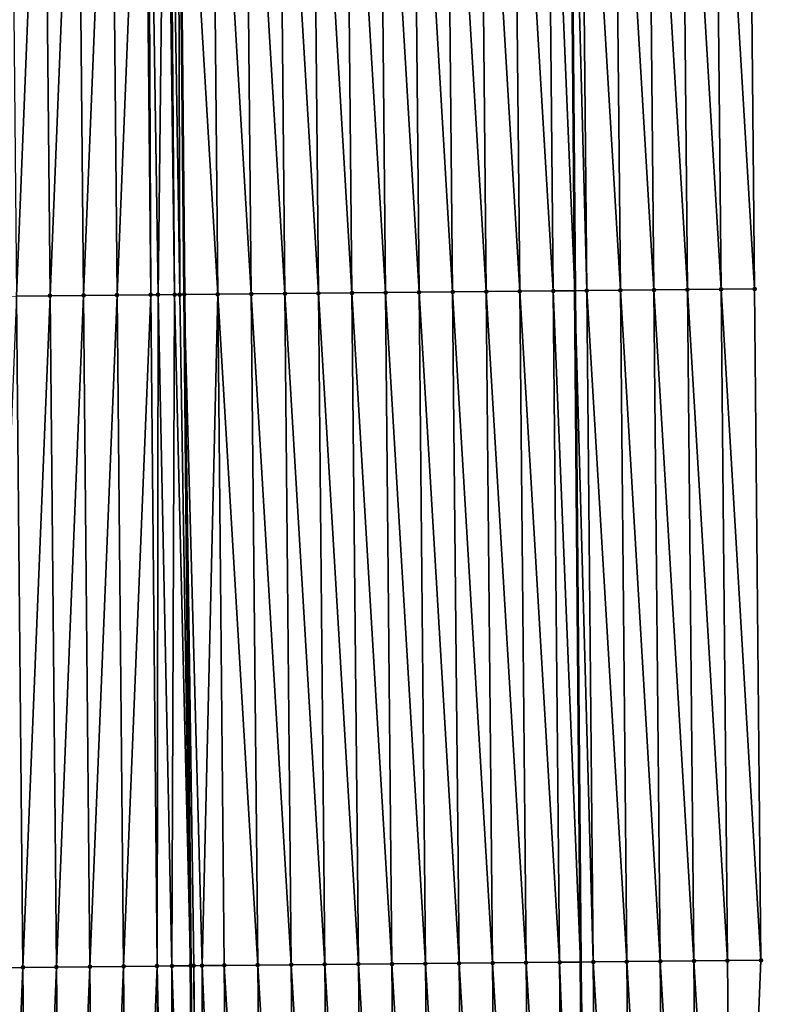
# Model space of a CAD drawing. Header units: feet. Extents: x 2007189 to 2022806, y 818621 to 837694.
# Tile 436 of 656: x 2011369 to 2011391, y 829526 to 829555. Entities that reach past the tile are written whole.
import ezdxf

# ---------------------------------------------------------------- set-up
doc = ezdxf.new("R2010")
doc.units = ezdxf.units.FT
doc.header["$MEASUREMENT"] = 0
for name, color, linetype, lineweight in [('EP_Travel Lane', 172, 'Continuous', 53), ('Road Shots', 141, 'Continuous', 100), ('Road X-Section', 40, 'Continuous', 13), ('STRIPING', 60, 'Continuous', 53)]:
    doc.layers.add(name, color=color, linetype=linetype, lineweight=lineweight)
doc.layers.add('I-77-MM17-21_SB-Surface-Border', color=7, linetype='Continuous')
doc.layers.add('I-77-MM17-21_SB-Surface-TIN', color=7, linetype='Continuous')

msp = doc.modelspace()

# ---------------------------------------------------------------- linework, layer by layer
at = {"layer": 'EP_Travel Lane'}
msp.add_polyline3d([(2011383.840350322, 829727.3083257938, 321.2095833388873), (2011384.046294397, 829707.3098052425, 321.0798829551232), (2011384.252239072, 829687.3112262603, 320.9597546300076), (2011384.458185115, 829667.3125146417, 320.861341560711), (2011384.66413178, 829647.3137424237, 320.772834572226), (2011384.838781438, 829627.3035505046, 320.6646976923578), (2011385.009499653, 829607.3046189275, 320.5464216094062), (2011385.180217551, 829587.3057245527, 320.4219689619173), (2011385.350935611, 829567.3068112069, 320.3006760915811), (2011385.521652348, 829547.3080527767, 320.1538172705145), (2011385.692371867, 829527.3089685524, 320.060701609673), (2011385.86308872, 829507.3101965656, 319.9160782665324), (2011386.033807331, 829487.3112186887, 319.8054262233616)], dxfattribs=at)
at = {"layer": 'I-77-MM17-21_SB-Surface-Border', "color": 3, "linetype": 'Continuous', "lineweight": -3}
msp.add_polyline3d([(2011389.094898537, 829727.3637545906, 321.0356763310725), (2011388.301867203, 829707.3547549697, 320.9294060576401), (2011389.508724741, 829687.3668422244, 320.7584985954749), (2011389.715640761, 829667.3681039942, 320.6660858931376), (2011390.922500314, 829647.3799964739, 320.5270523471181), (2011391.114963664, 829627.3647989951, 320.4269740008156), (2011390.305582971, 829607.3562467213, 320.3550680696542), (2011391.496105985, 829587.3673285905, 320.1880077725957), (2011390.686724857, 829567.3588220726, 320.1085422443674), (2011390.877294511, 829547.3602450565, 319.9629600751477), (2011391.067867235, 829527.3613457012, 319.8705599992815), (2011390.258485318, 829507.3529218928, 319.7774267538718), (2011391.449008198, 829487.3640178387, 319.6080889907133)], dxfattribs=at)
at = {"layer": 'I-77-MM17-21_SB-Surface-TIN', "color": 128, "linetype": 'Continuous', "lineweight": -3}
for points in [[(2011373.742959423, 829547.1948892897, 320.3059202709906), (2011373.68750831, 829567.1948153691, 320.4413495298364), (2011373.431472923, 829567.1923689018, 320.442448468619)], [(2011374.8780402, 829547.2057600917, 320.2969438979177), (2011374.687469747, 829567.2044209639, 320.4286861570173), (2011373.68750831, 829567.1948153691, 320.4413495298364)], [(2011374.8780402, 829547.2057600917, 320.2969438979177), (2011373.68750831, 829567.1948153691, 320.4413495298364), (2011373.878078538, 829547.1961779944, 320.3057333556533)], [(2011373.742959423, 829547.1948892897, 320.3059202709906), (2011373.878078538, 829547.1961779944, 320.3057333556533), (2011373.68750831, 829567.1948153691, 320.4413495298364)], [(2011375.877993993, 829547.2153735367, 320.2829734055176), (2011375.687423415, 829567.2140475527, 320.4125490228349), (2011374.687469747, 829567.2044209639, 320.4286861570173)], [(2011374.8780402, 829547.2057600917, 320.2969438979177), (2011375.877993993, 829547.2153735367, 320.2829734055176), (2011374.687469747, 829567.2044209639, 320.4286861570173)], [(2011376.877947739, 829547.2249919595, 320.2681820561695), (2011376.687377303, 829567.2236510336, 320.4002223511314), (2011375.687423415, 829567.2140475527, 320.4125490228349)], [(2011375.877993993, 829547.2153735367, 320.2829734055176), (2011376.877947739, 829547.2249919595, 320.2681820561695), (2011375.687423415, 829567.2140475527, 320.4125490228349)], [(2011377.877901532, 829547.2346054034, 320.2542117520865), (2011377.687331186, 829567.2332551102, 320.3877974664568), (2011376.687377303, 829567.2236510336, 320.4002223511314)], [(2011376.877947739, 829547.2249919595, 320.2681820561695), (2011377.877901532, 829547.2346054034, 320.2542117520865), (2011376.687377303, 829567.2236510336, 320.4002223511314)], [(2011378.877855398, 829547.2442112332, 320.2414969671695), (2011378.687285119, 829567.242853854, 320.3762519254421), (2011377.687331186, 829567.2332551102, 320.3877974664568)], [(2011377.877901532, 829547.2346054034, 320.2542117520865), (2011378.877855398, 829547.2442112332, 320.2414969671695), (2011377.687331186, 829567.2332551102, 320.3877974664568)], [(2011379.877809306, 829547.2538126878, 320.2295036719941), (2011379.687239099, 829567.2524477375, 320.3655078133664), (2011378.687285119, 829567.242853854, 320.3762519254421)], [(2011378.877855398, 829547.2442112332, 320.2414969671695), (2011379.877809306, 829547.2538126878, 320.2295036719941), (2011378.687285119, 829567.242853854, 320.3762519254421)], [(2011380.877763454, 829547.2633888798, 320.2216760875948), (2011380.687193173, 829567.262031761, 320.3563896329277), (2011379.687239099, 829567.2524477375, 320.3655078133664)], [(2011379.877809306, 829547.2538126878, 320.2295036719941), (2011380.877763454, 829547.2633888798, 320.2216760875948), (2011379.687239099, 829567.2524477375, 320.3655078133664)], [(2011381.877717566, 829547.2729688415, 320.2132269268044), (2011381.687147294, 829567.2716108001, 320.3480933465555), (2011380.687193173, 829567.262031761, 320.3563896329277)], [(2011380.877763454, 829547.2633888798, 320.2216760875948), (2011381.877717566, 829547.2729688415, 320.2132269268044), (2011380.687193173, 829567.262031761, 320.3563896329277)], [(2011382.87767164, 829547.2825529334, 320.2040966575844), (2011382.687101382, 829567.281193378, 320.3392135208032), (2011381.687147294, 829567.2716108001, 320.3480933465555)], [(2011381.877717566, 829547.2729688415, 320.2132269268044), (2011382.87767164, 829547.2825529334, 320.2040966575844), (2011381.687147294, 829567.2716108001, 320.3480933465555)], [(2011383.877625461, 829547.2921634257, 320.1906130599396), (2011383.687055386, 829567.2907846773, 320.3288955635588), (2011382.687101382, 829567.281193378, 320.3392135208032)], [(2011382.87767164, 829547.2825529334, 320.2040966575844), (2011383.877625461, 829547.2921634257, 320.1906130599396), (2011382.687101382, 829567.281193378, 320.3392135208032)], [(2011384.877578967, 829547.3018069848, 320.1716768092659), (2011384.687009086, 829567.3004079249, 320.3133094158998), (2011383.687055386, 829567.2907846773, 320.3288955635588)], [(2011383.877625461, 829547.2921634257, 320.1906130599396), (2011384.877578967, 829547.3018069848, 320.1716768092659), (2011383.687055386, 829567.2907846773, 320.3288955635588)], [(2011384.687009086, 829567.3004079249, 320.3133094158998), (2011385.521652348, 829547.3080527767, 320.1538172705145), (2011385.350935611, 829567.3068112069, 320.3006760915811)], [(2011384.877578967, 829547.3018069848, 320.1716768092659), (2011385.521652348, 829547.3080527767, 320.1538172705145), (2011384.687009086, 829567.3004079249, 320.3133094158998)], [(2011385.877531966, 829547.3115038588, 320.1439490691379), (2011385.686962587, 829567.3100520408, 320.2942821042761), (2011385.350935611, 829567.3068112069, 320.3006760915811)], [(2011385.877531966, 829547.3115038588, 320.1439490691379), (2011385.350935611, 829567.3068112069, 320.3006760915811), (2011385.521652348, 829547.3080527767, 320.1538172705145)], [(2011386.877484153, 829547.321285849, 320.1021858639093), (2011386.686915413, 829567.3197670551, 320.2635638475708), (2011385.686962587, 829567.3100520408, 320.2942821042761)], [(2011385.877531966, 829547.3115038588, 320.1439490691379), (2011386.877484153, 829547.321285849, 320.1021858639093), (2011385.686962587, 829567.3100520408, 320.2942821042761)], [(2011387.87743698, 829547.3310006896, 320.0714954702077), (2011387.686868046, 829567.3295021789, 320.2295295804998), (2011386.686915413, 829567.3197670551, 320.2635638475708)], [(2011386.877484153, 829547.321285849, 320.1021858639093), (2011387.87743698, 829547.3310006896, 320.0714954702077), (2011386.686915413, 829567.3197670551, 320.2635638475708)], [(2011388.877389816, 829547.3407145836, 320.0409611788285), (2011388.686820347, 829567.3392723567, 320.1897149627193), (2011387.686868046, 829567.3295021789, 320.2295295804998)], [(2011387.87743698, 829547.3310006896, 320.0714954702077), (2011388.877389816, 829547.3407145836, 320.0409611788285), (2011387.686868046, 829567.3295021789, 320.2295295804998)], [(2011389.877342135, 829547.3504827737, 320.0014735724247), (2011389.686772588, 829567.349048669, 320.1488888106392), (2011388.686820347, 829567.3392723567, 320.1897149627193)], [(2011388.877389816, 829547.3407145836, 320.0409611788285), (2011389.877342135, 829547.3504827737, 320.0014735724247), (2011388.686820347, 829567.3392723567, 320.1897149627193)], [(2011390.877294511, 829547.3602450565, 319.9629600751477), (2011390.686724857, 829567.3588220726, 320.1085422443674), (2011389.686772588, 829567.349048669, 320.1488888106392)], [(2011389.877342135, 829547.3504827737, 320.0014735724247), (2011390.877294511, 829547.3602450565, 319.9629600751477), (2011389.686772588, 829567.349048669, 320.1488888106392)], [(2011368.878308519, 829547.14901555, 320.226401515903), (2011369.687694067, 829567.157058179, 320.3823742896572), (2011368.687738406, 829567.1476407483, 320.3640217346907)], [(2011368.878308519, 829547.14901555, 320.226401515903), (2011369.878264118, 829547.1584394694, 320.2436833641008), (2011369.687694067, 829567.157058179, 320.3823742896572)], [(2011369.878264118, 829547.1584394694, 320.2436833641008), (2011370.687649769, 829567.166471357, 320.4014281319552), (2011369.687694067, 829567.157058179, 320.3823742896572)], [(2011369.878264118, 829547.1584394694, 320.2436833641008), (2011370.878219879, 829547.1678464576, 320.2637571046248), (2011370.687649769, 829567.166471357, 320.4014281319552)], [(2011370.878219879, 829547.1678464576, 320.2637571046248), (2011371.687605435, 829567.1758882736, 320.4198654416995), (2011370.687649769, 829567.166471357, 320.4014281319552)], [(2011370.878219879, 829547.1678464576, 320.2637571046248), (2011371.878175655, 829547.1772518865, 320.2840879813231), (2011371.687605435, 829567.1758882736, 320.4198654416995)], [(2011371.878175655, 829547.1772518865, 320.2840879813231), (2011372.687561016, 829567.1853140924, 320.4368348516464), (2011371.687605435, 829567.1758882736, 320.4198654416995)], [(2011371.878175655, 829547.1772518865, 320.2840879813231), (2011372.878131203, 829547.1866811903, 320.3004819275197), (2011372.687561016, 829567.1853140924, 320.4368348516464)], [(2011372.878131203, 829547.1866811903, 320.3004819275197), (2011372.794263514, 829567.1863223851, 320.4382351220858), (2011372.687561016, 829567.1853140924, 320.4368348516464)], [(2011373.101083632, 829547.1887907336, 320.3029559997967), (2011373.3335726, 829567.1914365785, 320.4423520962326), (2011372.794263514, 829567.1863223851, 320.4382351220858)], [(2011372.878131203, 829547.1866811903, 320.3004819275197), (2011373.101083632, 829547.1887907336, 320.3029559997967), (2011372.794263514, 829567.1863223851, 320.4382351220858)], [(2011373.101083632, 829547.1887907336, 320.3029559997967), (2011373.588299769, 829547.1934164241, 320.3057701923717), (2011373.3335726, 829567.1914365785, 320.4423520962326)], [(2011373.588299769, 829547.1934164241, 320.3057701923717), (2011373.431472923, 829567.1923689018, 320.442448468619), (2011373.3335726, 829567.1914365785, 320.4423520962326)], [(2011373.588299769, 829547.1934164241, 320.3057701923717), (2011373.742959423, 829547.1948892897, 320.3059202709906), (2011373.431472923, 829567.1923689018, 320.442448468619)], [(2011380.068381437, 829527.2549756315, 320.1268222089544), (2011379.877809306, 829547.2538126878, 320.2295036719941), (2011378.877855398, 829547.2442112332, 320.2414969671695)], [(2011381.068335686, 829527.264541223, 320.1207434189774), (2011380.877763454, 829547.2633888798, 320.2216760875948), (2011379.877809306, 829547.2538126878, 320.2295036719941)], [(2011380.068381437, 829527.2549756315, 320.1268222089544), (2011381.068335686, 829527.264541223, 320.1207434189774), (2011379.877809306, 829547.2538126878, 320.2295036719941)], [(2011382.068289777, 829527.274123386, 320.111932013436), (2011381.877717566, 829547.2729688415, 320.2132269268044), (2011380.877763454, 829547.2633888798, 320.2216760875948)], [(2011381.068335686, 829527.264541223, 320.1207434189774), (2011382.068289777, 829527.274123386, 320.111932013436), (2011380.877763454, 829547.2633888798, 320.2216760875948)], [(2011383.068243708, 829527.2837224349, 320.1003361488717), (2011382.87767164, 829547.2825529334, 320.2040966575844), (2011381.877717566, 829547.2729688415, 320.2132269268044)], [(2011382.068289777, 829527.274123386, 320.111932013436), (2011383.068243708, 829527.2837224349, 320.1003361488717), (2011381.877717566, 829547.2729688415, 320.2132269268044)], [(2011384.068197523, 829527.2933336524, 320.0867337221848), (2011383.877625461, 829547.2921634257, 320.1906130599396), (2011382.87767164, 829547.2825529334, 320.2040966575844)], [(2011383.068243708, 829527.2837224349, 320.1003361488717), (2011384.068197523, 829527.2933336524, 320.0867337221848), (2011382.87767164, 829547.2825529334, 320.2040966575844)], [(2011385.068151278, 829527.3029510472, 320.0721127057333), (2011384.877578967, 829547.3018069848, 320.1716768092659), (2011383.877625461, 829547.2921634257, 320.1906130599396)], [(2011384.068197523, 829527.2933336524, 320.0867337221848), (2011385.068151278, 829527.3029510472, 320.0721127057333), (2011383.877625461, 829547.2921634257, 320.1906130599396)], [(2011384.877578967, 829547.3018069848, 320.1716768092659), (2011385.692371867, 829527.3089685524, 320.060701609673), (2011385.521652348, 829547.3080527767, 320.1538172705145)], [(2011385.068151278, 829527.3029510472, 320.0721127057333), (2011385.692371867, 829527.3089685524, 320.060701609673), (2011384.877578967, 829547.3018069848, 320.1716768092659)], [(2011386.068104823, 829527.3125906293, 320.0538330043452), (2011385.877531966, 829547.3115038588, 320.1439490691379), (2011385.521652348, 829547.3080527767, 320.1538172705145)], [(2011386.068104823, 829527.3125906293, 320.0538330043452), (2011385.521652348, 829547.3080527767, 320.1538172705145), (2011385.692371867, 829527.3089685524, 320.060701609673)], [(2011387.068057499, 829527.3223213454, 320.0205255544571), (2011386.877484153, 829547.321285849, 320.1021858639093), (2011385.877531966, 829547.3115038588, 320.1439490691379)], [(2011386.068104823, 829527.3125906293, 320.0538330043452), (2011387.068057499, 829527.3223213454, 320.0205255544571), (2011385.877531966, 829547.3115038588, 320.1439490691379)], [(2011388.068009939, 829527.3320767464, 319.9831476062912), (2011387.87743698, 829547.3310006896, 320.0714954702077), (2011386.877484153, 829547.321285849, 320.1021858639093)], [(2011387.068057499, 829527.3223213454, 320.0205255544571), (2011388.068009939, 829527.3320767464, 319.9831476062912), (2011386.877484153, 829547.321285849, 320.1021858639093)], [(2011389.0679625, 829527.341819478, 319.9478588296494), (2011388.877389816, 829547.3407145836, 320.0409611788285), (2011387.87743698, 829547.3310006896, 320.0714954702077)], [(2011388.068009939, 829527.3320767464, 319.9831476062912), (2011389.0679625, 829527.341819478, 319.9478588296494), (2011387.87743698, 829547.3310006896, 320.0714954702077)], [(2011390.067914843, 829527.3515852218, 319.9087753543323), (2011389.877342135, 829547.3504827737, 320.0014735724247), (2011388.877389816, 829547.3407145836, 320.0409611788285)], [(2011389.0679625, 829527.341819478, 319.9478588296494), (2011390.067914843, 829527.3515852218, 319.9087753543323), (2011388.877389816, 829547.3407145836, 320.0409611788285)], [(2011391.067867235, 829527.3613457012, 319.8705599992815), (2011390.877294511, 829547.3602450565, 319.9629600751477), (2011389.877342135, 829547.3504827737, 320.0014735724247)], [(2011390.067914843, 829527.3515852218, 319.9087753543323), (2011391.067867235, 829527.3613457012, 319.8705599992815), (2011389.877342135, 829547.3504827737, 320.0014735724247)], [(2011368.068923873, 829527.1408781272, 320.0860554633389), (2011369.068879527, 829527.1502963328, 320.1042802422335), (2011368.878308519, 829547.14901555, 320.226401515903)], [(2011369.068879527, 829527.1502963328, 320.1042802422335), (2011369.878264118, 829547.1584394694, 320.2436833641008), (2011368.878308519, 829547.14901555, 320.226401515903)], [(2011369.068879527, 829527.1502963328, 320.1042802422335), (2011370.068835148, 829527.1597180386, 320.1219278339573), (2011369.878264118, 829547.1584394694, 320.2436833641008)], [(2011370.068835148, 829527.1597180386, 320.1219278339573), (2011370.878219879, 829547.1678464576, 320.2637571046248), (2011369.878264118, 829547.1584394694, 320.2436833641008)], [(2011370.068835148, 829527.1597180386, 320.1219278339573), (2011371.068790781, 829527.1691383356, 320.1398077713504), (2011370.878219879, 829547.1678464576, 320.2637571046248)], [(2011371.068790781, 829527.1691383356, 320.1398077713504), (2011371.878175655, 829547.1772518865, 320.2840879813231), (2011370.878219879, 829547.1678464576, 320.2637571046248)], [(2011371.068790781, 829527.1691383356, 320.1398077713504), (2011372.068746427, 829527.1785573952, 320.1578917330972), (2011371.878175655, 829547.1772518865, 320.2840879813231)], [(2011372.068746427, 829527.1785573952, 320.1578917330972), (2011372.878131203, 829547.1866811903, 320.3004819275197), (2011371.878175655, 829547.1772518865, 320.2840879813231)], [(2011372.068746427, 829527.1785573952, 320.1578917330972), (2011373.068701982, 829527.1879859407, 320.1744114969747), (2011372.878131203, 829547.1866811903, 320.3004819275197)], [(2011373.068701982, 829527.1879859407, 320.1744114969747), (2011373.101083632, 829547.1887907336, 320.3029559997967), (2011372.878131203, 829547.1866811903, 320.3004819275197)], [(2011373.068701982, 829527.1879859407, 320.1744114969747), (2011373.513442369, 829527.1921878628, 320.180360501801), (2011373.101083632, 829547.1887907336, 320.3029559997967)], [(2011373.513442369, 829527.1921878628, 320.180360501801), (2011373.588299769, 829547.1934164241, 320.3057701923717), (2011373.101083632, 829547.1887907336, 320.3029559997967)], [(2011373.513442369, 829527.1921878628, 320.180360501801), (2011374.068649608, 829527.1974522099, 320.1846987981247), (2011373.588299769, 829547.1934164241, 320.3057701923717)], [(2011373.588299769, 829547.1934164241, 320.3057701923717), (2011374.068649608, 829527.1974522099, 320.1846987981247), (2011373.742959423, 829547.1948892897, 320.3059202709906)], [(2011373.742959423, 829547.1948892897, 320.3059202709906), (2011374.068649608, 829527.1974522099, 320.1846987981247), (2011373.878078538, 829547.1961779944, 320.3057333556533)], [(2011374.410259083, 829527.2007035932, 320.1853366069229), (2011374.8780402, 829547.2057600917, 320.2969438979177), (2011373.878078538, 829547.1961779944, 320.3057333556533)], [(2011374.162079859, 829527.1983402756, 320.1850691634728), (2011373.878078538, 829547.1961779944, 320.3057333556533), (2011374.068649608, 829527.1974522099, 320.1846987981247)], [(2011374.162079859, 829527.1983402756, 320.1850691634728), (2011374.410259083, 829527.2007035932, 320.1853366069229), (2011373.878078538, 829547.1961779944, 320.3057333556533)], [(2011374.410259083, 829527.2007035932, 320.1853366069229), (2011375.068611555, 829527.2070044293, 320.1808369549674), (2011374.8780402, 829547.2057600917, 320.2969438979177)], [(2011376.068565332, 829527.2166195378, 320.1665929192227), (2011375.877993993, 829547.2153735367, 320.2829734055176), (2011374.8780402, 829547.2057600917, 320.2969438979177)], [(2011375.068611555, 829527.2070044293, 320.1808369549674), (2011376.068565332, 829527.2166195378, 320.1665929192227), (2011374.8780402, 829547.2057600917, 320.2969438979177)], [(2011377.068519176, 829527.226227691, 320.1534957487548), (2011376.877947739, 829547.2249919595, 320.2681820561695), (2011375.877993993, 829547.2153735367, 320.2829734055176)], [(2011376.068565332, 829527.2166195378, 320.1665929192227), (2011377.068519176, 829527.226227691, 320.1534957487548), (2011375.877993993, 829547.2153735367, 320.2829734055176)], [(2011378.068473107, 829527.2358267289, 320.141901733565), (2011377.877901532, 829547.2346054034, 320.2542117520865), (2011376.877947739, 829547.2249919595, 320.2681820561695)], [(2011377.068519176, 829527.226227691, 320.1534957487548), (2011378.068473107, 829527.2358267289, 320.141901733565), (2011376.877947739, 829547.2249919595, 320.2681820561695)], [(2011379.068427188, 829527.2454099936, 320.1329086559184), (2011378.877855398, 829547.2442112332, 320.2414969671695), (2011377.877901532, 829547.2346054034, 320.2542117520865)], [(2011378.068473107, 829527.2358267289, 320.141901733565), (2011379.068427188, 829527.2454099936, 320.1329086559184), (2011377.877901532, 829547.2346054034, 320.2542117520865)], [(2011379.068427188, 829527.2454099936, 320.1329086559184), (2011380.068381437, 829527.2549756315, 320.1268222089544), (2011378.877855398, 829547.2442112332, 320.2414969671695)], [(2011385.258720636, 829507.3044050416, 319.9214215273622), (2011385.068151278, 829527.3029510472, 320.0721127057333), (2011384.068197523, 829527.2933336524, 320.0867337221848)], [(2011385.068151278, 829527.3029510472, 320.0721127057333), (2011385.86308872, 829507.3101965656, 319.9160782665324), (2011385.692371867, 829527.3089685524, 320.060701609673)], [(2011385.258720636, 829507.3044050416, 319.9214215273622), (2011385.86308872, 829507.3101965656, 319.9160782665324), (2011385.068151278, 829527.3029510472, 320.0721127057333)], [(2011386.258674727, 829507.3139873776, 319.9125808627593), (2011386.068104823, 829527.3125906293, 320.0538330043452), (2011385.692371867, 829527.3089685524, 320.060701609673)], [(2011386.258674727, 829507.3139873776, 319.9125808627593), (2011385.692371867, 829527.3089685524, 320.060701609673), (2011385.86308872, 829507.3101965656, 319.9160782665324)], [(2011387.258628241, 829507.3236300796, 319.893785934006), (2011387.068057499, 829527.3223213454, 320.0205255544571), (2011386.068104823, 829527.3125906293, 320.0538330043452)], [(2011386.258674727, 829507.3139873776, 319.9125808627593), (2011387.258628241, 829507.3236300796, 319.893785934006), (2011386.068104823, 829527.3125906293, 320.0538330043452)], [(2011388.258580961, 829507.3333561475, 319.8612441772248), (2011388.068009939, 829527.3320767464, 319.9831476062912), (2011387.068057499, 829527.3223213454, 320.0205255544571)], [(2011387.258628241, 829507.3236300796, 319.893785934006), (2011388.258580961, 829507.3333561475, 319.8612441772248), (2011387.068057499, 829527.3223213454, 320.0205255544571)], [(2011389.258533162, 829507.3431367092, 319.8197165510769), (2011389.0679625, 829527.341819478, 319.9478588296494), (2011388.068009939, 829527.3320767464, 319.9831476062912)], [(2011388.258580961, 829507.3333561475, 319.8612441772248), (2011389.258533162, 829507.3431367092, 319.8197165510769), (2011388.068009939, 829527.3320767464, 319.9831476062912)], [(2011390.258485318, 829507.3529218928, 319.7774267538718), (2011390.067914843, 829527.3515852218, 319.9087753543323), (2011389.0679625, 829527.341819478, 319.9478588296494)], [(2011389.258533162, 829507.3431367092, 319.8197165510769), (2011390.258485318, 829507.3529218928, 319.7774267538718), (2011389.0679625, 829527.341819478, 319.9478588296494)], [(2011390.258485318, 829507.3529218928, 319.7774267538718), (2011391.067867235, 829527.3613457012, 319.8705599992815), (2011390.067914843, 829527.3515852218, 319.9087753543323)], [(2011368.25949591, 829507.1420510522, 319.9817250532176), (2011369.068879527, 829527.1502963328, 320.1042802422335), (2011368.068923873, 829527.1408781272, 320.0860554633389)], [(2011368.25949591, 829507.1420510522, 319.9817250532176), (2011369.259451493, 829507.1514766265, 319.9987339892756), (2011369.068879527, 829527.1502963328, 320.1042802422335)], [(2011369.259451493, 829507.1514766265, 319.9987339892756), (2011370.068835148, 829527.1597180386, 320.1219278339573), (2011369.068879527, 829527.1502963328, 320.1042802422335)], [(2011369.259451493, 829507.1514766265, 319.9987339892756), (2011370.259407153, 829507.1608942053, 320.0170613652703), (2011370.068835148, 829527.1597180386, 320.1219278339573)], [(2011370.259407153, 829507.1608942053, 320.0170613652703), (2011371.068790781, 829527.1691383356, 320.1398077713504), (2011370.068835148, 829527.1597180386, 320.1219278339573)], [(2011370.259407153, 829507.1608942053, 320.0170613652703), (2011371.259362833, 829507.170309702, 320.0357320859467), (2011371.068790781, 829527.1691383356, 320.1398077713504)], [(2011371.259362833, 829507.170309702, 320.0357320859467), (2011372.068746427, 829527.1785573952, 320.1578917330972), (2011371.068790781, 829527.1691383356, 320.1398077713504)], [(2011371.259362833, 829507.170309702, 320.0357320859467), (2011372.259318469, 829507.1797297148, 320.0536581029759), (2011372.068746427, 829527.1785573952, 320.1578917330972)], [(2011372.259318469, 829507.1797297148, 320.0536581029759), (2011373.068701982, 829527.1879859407, 320.1744114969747), (2011372.068746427, 829527.1785573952, 320.1578917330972)], [(2011372.259318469, 829507.1797297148, 320.0536581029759), (2011373.25927393, 829507.1891682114, 320.0685361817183), (2011373.068701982, 829527.1879859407, 320.1744114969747)], [(2011373.478968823, 829507.1912468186, 320.0709928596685), (2011373.513442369, 829527.1921878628, 320.180360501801), (2011373.068701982, 829527.1879859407, 320.1744114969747)], [(2011373.25927393, 829507.1891682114, 320.0685361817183), (2011373.478968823, 829507.1912468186, 320.0709928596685), (2011373.068701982, 829527.1879859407, 320.1744114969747)], [(2011373.478968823, 829507.1912468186, 320.0709928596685), (2011374.212173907, 829507.1982045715, 320.0757863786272), (2011373.513442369, 829527.1921878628, 320.180360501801)], [(2011374.212173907, 829507.1982045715, 320.0757863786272), (2011374.068649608, 829527.1974522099, 320.1846987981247), (2011373.513442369, 829527.1921878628, 320.180360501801)], [(2011374.162079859, 829527.1983402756, 320.1850691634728), (2011374.068649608, 829527.1974522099, 320.1846987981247), (2011374.259221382, 829507.1986526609, 320.0758248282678)], [(2011374.212173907, 829507.1982045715, 320.0757863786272), (2011374.259221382, 829507.1986526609, 320.0758248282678), (2011374.068649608, 829527.1974522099, 320.1846987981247)], [(2011374.371595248, 829507.199722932, 320.0759166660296), (2011374.410259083, 829527.2007035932, 320.1853366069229), (2011374.162079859, 829527.1983402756, 320.1850691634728)], [(2011374.371595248, 829507.199722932, 320.0759166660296), (2011374.162079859, 829527.1983402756, 320.1850691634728), (2011374.259221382, 829507.1986526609, 320.0758248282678)], [(2011374.371595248, 829507.199722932, 320.0759166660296), (2011375.259183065, 829507.208232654, 320.0673823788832), (2011374.410259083, 829527.2007035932, 320.1853366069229)], [(2011375.259183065, 829507.208232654, 320.0673823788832), (2011375.068611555, 829527.2070044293, 320.1808369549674), (2011374.410259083, 829527.2007035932, 320.1853366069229)], [(2011376.259136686, 829507.2178641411, 320.0504367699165), (2011376.068565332, 829527.2166195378, 320.1665929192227), (2011375.068611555, 829527.2070044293, 320.1808369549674)], [(2011375.259183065, 829507.208232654, 320.0673823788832), (2011376.259136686, 829507.2178641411, 320.0504367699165), (2011375.068611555, 829527.2070044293, 320.1808369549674)], [(2011377.259090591, 829507.227465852, 320.0384011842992), (2011377.068519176, 829527.226227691, 320.1534957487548), (2011376.068565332, 829527.2166195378, 320.1665929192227)], [(2011376.259136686, 829507.2178641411, 320.0504367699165), (2011377.259090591, 829507.227465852, 320.0384011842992), (2011376.068565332, 829527.2166195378, 320.1665929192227)], [(2011378.25904454, 829507.2370629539, 320.0271256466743), (2011378.068473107, 829527.2358267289, 320.141901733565), (2011377.068519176, 829527.226227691, 320.1534957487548)], [(2011377.259090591, 829507.227465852, 320.0384011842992), (2011378.25904454, 829507.2370629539, 320.0271256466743), (2011377.068519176, 829527.226227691, 320.1534957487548)], [(2011379.258998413, 829507.2466680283, 320.0145354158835), (2011379.068427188, 829527.2454099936, 320.1329086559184), (2011378.068473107, 829527.2358267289, 320.141901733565)], [(2011378.25904454, 829507.2370629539, 320.0271256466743), (2011379.258998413, 829507.2466680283, 320.0145354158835), (2011378.068473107, 829527.2358267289, 320.141901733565)], [(2011380.258952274, 829507.2562743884, 320.0017332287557), (2011380.068381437, 829527.2549756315, 320.1268222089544), (2011379.068427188, 829527.2454099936, 320.1329086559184)], [(2011379.258998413, 829507.2466680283, 320.0145354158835), (2011380.258952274, 829507.2562743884, 320.0017332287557), (2011379.068427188, 829527.2454099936, 320.1329086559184)], [(2011381.258906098, 829507.2658845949, 319.988296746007), (2011381.068335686, 829527.264541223, 320.1207434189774), (2011380.068381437, 829527.2549756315, 320.1268222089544)], [(2011380.258952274, 829507.2562743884, 320.0017332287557), (2011381.258906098, 829507.2658845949, 319.988296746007), (2011380.068381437, 829527.2549756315, 320.1268222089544)], [(2011382.258859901, 829507.2754970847, 319.9744837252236), (2011382.068289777, 829527.274123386, 320.111932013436), (2011381.068335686, 829527.264541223, 320.1207434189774)], [(2011381.258906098, 829507.2658845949, 319.988296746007), (2011382.258859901, 829507.2754970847, 319.9744837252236), (2011381.068335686, 829527.264541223, 320.1207434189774)], [(2011383.258813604, 829507.2851200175, 319.9589487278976), (2011383.068243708, 829527.2837224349, 320.1003361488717), (2011382.068289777, 829527.274123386, 320.111932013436)], [(2011382.258859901, 829507.2754970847, 319.9744837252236), (2011383.258813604, 829507.2851200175, 319.9589487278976), (2011382.068289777, 829527.274123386, 320.111932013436)], [(2011384.258766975, 829507.2947777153, 319.9376810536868), (2011384.068197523, 829527.2933336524, 320.0867337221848), (2011383.068243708, 829527.2837224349, 320.1003361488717)], [(2011383.258813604, 829507.2851200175, 319.9589487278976), (2011384.258766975, 829507.2947777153, 319.9376810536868), (2011383.068243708, 829527.2837224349, 320.1003361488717)], [(2011384.258766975, 829507.2947777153, 319.9376810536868), (2011385.258720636, 829507.3044050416, 319.9214215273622), (2011384.068197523, 829527.2933336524, 320.0867337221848)]]:
    msp.add_3dface(points, dxfattribs=at)
at = {"layer": 'Road Shots', "lineweight": 100}
for p in [(2011379.877809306, 829547.2538126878, 320.2295036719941), (2011380.877763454, 829547.2633888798, 320.2216760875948), (2011381.877717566, 829547.2729688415, 320.2132269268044), (2011382.87767164, 829547.2825529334, 320.2040966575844), (2011383.877625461, 829547.2921634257, 320.1906130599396), (2011384.877578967, 829547.3018069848, 320.1716768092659), (2011385.877531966, 829547.3115038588, 320.1439490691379), (2011386.877484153, 829547.321285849, 320.1021858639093), (2011387.87743698, 829547.3310006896, 320.0714954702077), (2011388.877389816, 829547.3407145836, 320.0409611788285), (2011389.877342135, 829547.3504827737, 320.0014735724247), (2011390.877294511, 829547.3602450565, 319.9629600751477), (2011369.878264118, 829547.1584394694, 320.2436833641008), (2011370.878219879, 829547.1678464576, 320.2637571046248), (2011371.878175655, 829547.1772518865, 320.2840879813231), (2011372.878131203, 829547.1866811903, 320.3004819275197), (2011373.101083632, 829547.1887907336, 320.3029559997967), (2011373.588299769, 829547.1934164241, 320.3057701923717), (2011373.742959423, 829547.1948892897, 320.3059202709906), (2011373.878086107, 829547.1961780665, 320.3057333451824), (2011374.8780402, 829547.2057600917, 320.2969438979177), (2011375.877993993, 829547.2153735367, 320.2829734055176), (2011376.877947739, 829547.2249919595, 320.2681820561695), (2011377.877901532, 829547.2346054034, 320.2542117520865), (2011378.877855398, 829547.2442112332, 320.2414969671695), (2011385.068151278, 829527.3029510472, 320.0721127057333), (2011386.068104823, 829527.3125906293, 320.0538330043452), (2011387.068057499, 829527.3223213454, 320.0205255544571), (2011388.068009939, 829527.3320767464, 319.9831476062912), (2011389.0679625, 829527.341819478, 319.9478588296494), (2011390.067914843, 829527.3515852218, 319.9087753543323), (2011391.067867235, 829527.3613457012, 319.8705599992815), (2011369.068879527, 829527.1502963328, 320.1042802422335), (2011370.068835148, 829527.1597180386, 320.1219278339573), (2011371.068790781, 829527.1691383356, 320.1398077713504), (2011372.068746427, 829527.1785573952, 320.1578917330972), (2011373.068701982, 829527.1879859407, 320.1744114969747), (2011373.513442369, 829527.1921878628, 320.180360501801), (2011374.068657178, 829527.1974522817, 320.1846988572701), (2011374.162079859, 829527.1983402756, 320.1850691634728), (2011374.410259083, 829527.2007035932, 320.1853366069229), (2011375.068611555, 829527.2070044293, 320.1808369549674), (2011376.068565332, 829527.2166195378, 320.1665929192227), (2011377.068519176, 829527.226227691, 320.1534957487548), (2011378.068473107, 829527.2358267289, 320.141901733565), (2011379.068427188, 829527.2454099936, 320.1329086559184), (2011380.068381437, 829527.2549756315, 320.1268222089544), (2011381.068335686, 829527.264541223, 320.1207434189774), (2011382.068289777, 829527.274123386, 320.111932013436), (2011383.068243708, 829527.2837224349, 320.1003361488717), (2011384.068197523, 829527.2933336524, 320.0867337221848)]:
    msp.add_point(p, dxfattribs=at)
at = {"layer": 'Road X-Section', "extrusion": (-0.009528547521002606, 0.9999362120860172, 0.006064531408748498), "elevation": 810330.7520172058, "flags": 128}
msp.add_lwpolyline([(-2019204.088341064, -4594.397825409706), (-2019203.088341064, -4594.359311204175), (-2019202.088341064, -4594.319822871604), (-2019201.088341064, -4594.289288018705), (-2019200.088341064, -4594.258597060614), (-2019199.088341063, -4594.21683308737), (-2019198.088341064, -4594.189104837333), (-2019197.088341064, -4594.170168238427), (-2019196.088341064, -4594.156684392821), (-2019195.088341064, -4594.147553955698), (-2019194.088341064, -4594.139104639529), (-2019193.088341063, -4594.131276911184), (-2019192.088341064, -4594.119283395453), (-2019191.088341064, -4594.106568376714), (-2019190.088341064, -4594.09259781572), (-2019189.088341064, -4594.077806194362), (-2019188.088341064, -4594.063835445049), (-2019187.088341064, -4594.055045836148), (-2019186.953208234, -4594.054858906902), (-2019186.798541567, -4594.05500898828), (-2019186.311303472, -4594.057823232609), (-2019186.088341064, -4594.060297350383), (-2019185.088341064, -4594.076691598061), (-2019184.088341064, -4594.097022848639), (-2019183.088341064, -4594.117096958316), (-2019182.088341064, -4594.134379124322), (-2019181.088341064, -4594.151354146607), (-2019180.088341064, -4594.16922054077), (-2019179.088341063, -4594.187054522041), (-2019178.088341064, -4594.203270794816), (-2019177.088341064, -4594.218418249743), (-2019176.088341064, -4594.233053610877), (-2019175.088341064, -4594.245884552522), (-2019174.088341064, -4594.25920103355), (-2019173.088341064, -4594.277202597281), (-2019172.088341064, -4594.298001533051), (-2019171.088341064, -4594.318662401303), (-2019170.088341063, -4594.338347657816), (-2019169.088341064, -4594.357030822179), (-2019168.088341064, -4594.375744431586), (-2019167.088341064, -4594.394749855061), (-2019166.088341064, -4594.413104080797), (-2019165.088341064, -4594.431547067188), (-2019164.088341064, -4594.449392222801), (-2019163.088341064, -4594.468875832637), (-2019162.088341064, -4594.493868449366), (-2019161.125684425, -4594.521493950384)], dxfattribs=at)
at = {"layer": 'Road X-Section', "extrusion": (-0.009528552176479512, 0.9999362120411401, 0.006064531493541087), "elevation": 810310.7426161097, "flags": 128}
msp.add_lwpolyline([(-2019204.092113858, -4594.368946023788), (-2019203.092113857, -4594.330729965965), (-2019202.092113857, -4594.291645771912), (-2019201.092113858, -4594.256356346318), (-2019200.092113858, -4594.218977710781), (-2019199.092113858, -4594.185669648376), (-2019198.092113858, -4594.167389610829), (-2019197.092113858, -4594.152768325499), (-2019196.092113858, -4594.139165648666), (-2019195.092113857, -4594.127569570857), (-2019194.092113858, -4594.118758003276), (-2019193.092113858, -4594.11267910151), (-2019192.092113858, -4594.106592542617), (-2019191.092113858, -4594.09759929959), (-2019190.092113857, -4594.086005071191), (-2019189.092113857, -4594.07290765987), (-2019188.092113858, -4594.058663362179), (-2019187.433731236, -4594.054163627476), (-2019187.185540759, -4594.054431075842), (-2019187.092113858, -4594.054801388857), (-2019186.536874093, -4594.059139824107), (-2019186.092113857, -4594.065088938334), (-2019185.092113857, -4594.081609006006), (-2019184.092113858, -4594.099693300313), (-2019183.092113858, -4594.117573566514), (-2019182.092113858, -4594.135221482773), (-2019181.092113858, -4594.153446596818), (-2019180.092113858, -4594.172054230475), (-2019179.092113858, -4594.190192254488), (-2019178.092113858, -4594.205420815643), (-2019177.092113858, -4594.216956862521), (-2019176.092113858, -4594.225632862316), (-2019175.092113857, -4594.237804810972), (-2019174.092113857, -4594.253900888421), (-2019173.092113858, -4594.273939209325), (-2019172.092113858, -4594.294642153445), (-2019171.092113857, -4594.315144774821), (-2019170.092113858, -4594.334427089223), (-2019169.092113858, -4594.35246078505), (-2019168.092113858, -4594.37045661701), (-2019167.092113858, -4594.388344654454), (-2019166.092113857, -4594.406542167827), (-2019165.092113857, -4594.424789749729), (-2019164.092113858, -4594.4431309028), (-2019163.092113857, -4594.464248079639), (-2019162.092113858, -4594.489584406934), (-2019161.774302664, -4594.498494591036)], dxfattribs=at)
at = {"layer": 'STRIPING'}
msp.add_polyline3d([(2011372.09582035, 829727.1859879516, 321.3443415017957), (2011372.302734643, 829707.1874168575, 321.2245624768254), (2011372.50964999, 829687.1887438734, 321.1214584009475), (2011372.71656545, 829667.1900599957, 321.0201384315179), (2011372.923480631, 829647.1914030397, 320.9144114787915), (2011373.115794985, 829627.1910045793, 320.8025009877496), (2011373.306365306, 829607.1923574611, 320.6684961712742), (2011373.496936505, 829587.1936182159, 320.5496766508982), (2011373.68750831, 829567.1948153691, 320.4413495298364), (2011373.878078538, 829547.1961779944, 320.3057333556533), (2011374.068649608, 829527.1974522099, 320.1846987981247), (2011374.259221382, 829507.1986526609, 320.0758248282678), (2011374.449791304, 829487.2000473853, 319.934918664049)], dxfattribs=at)

doc.saveas('drawing.dxf')
